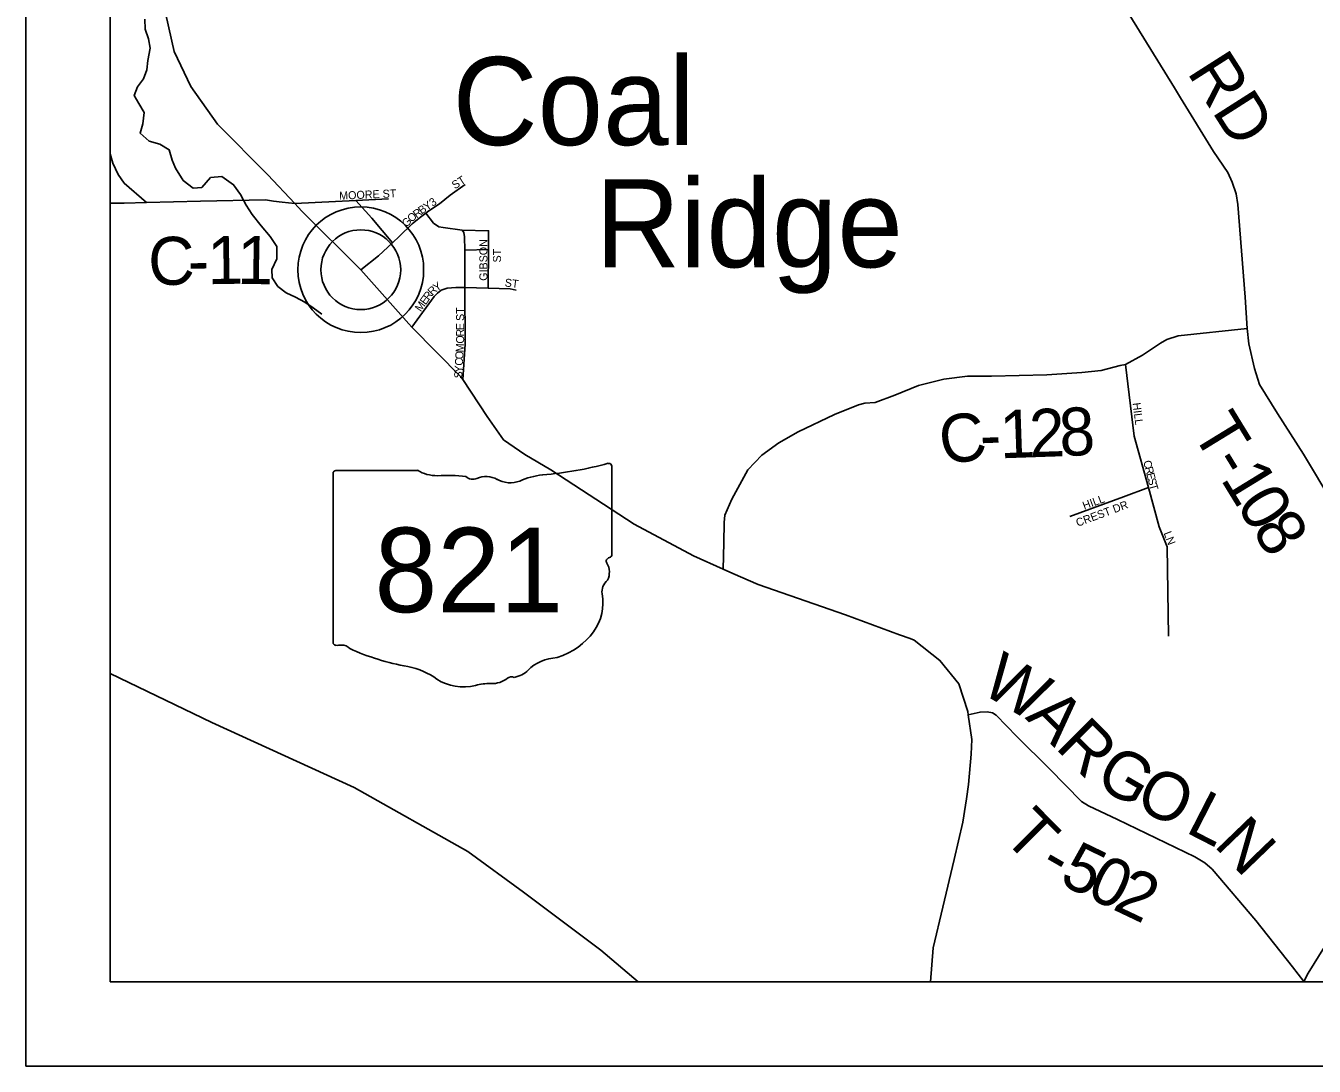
# Model space of a CAD drawing. Extents: x -22 to 431, y -18 to 160.
# Drawn here: x 2 to 3.524, y 14 to 15.231 of the extents above; entities that cross this region are included whole.
import ezdxf

# ---------------------------------------------------------------- set-up
doc = ezdxf.new("R2010")
doc.units = 0
for name, color, linetype in [('GM_X_Adjacent_County', 7, 'Continuous'), ('GM_X_Adjacent_County_Text', 7, 'Continuous'), ('GM_X_Airport_Location_Class_2', 7, 'Continuous'), ('GM_X_City_Street', 7, 'Continuous'), ('GM_X_City_Street_Text', 7, 'Continuous'), ('GM_X_County_Subdivision', 7, 'Continuous'), ('GM_X_Minor_River', 7, 'Continuous'), ('GM_X_Minor_River_Text', 7, 'Continuous'), ('GM_X_Rail_Line', 7, 'Continuous'), ('GM_X_Section', 7, 'Continuous'), ('GM_X_Township_Road', 7, 'Continuous'), ('GM_X_Township_ROW', 7, 'Continuous')]:
    doc.layers.add(name, color=color, linetype=linetype)

msp = doc.modelspace()

# ---------------------------------------------------------------- linework, layer by layer
at = {"layer": 'GM_X_Adjacent_County_Text'}
for points in [[(3.3661, 15.1458), (3.3589, 15.1576), (3.2978, 15.2566)], [(3.4447, 14.8728), (3.4424, 14.91), (3.434, 15.0196), (3.432, 15.0321), (3.4271, 15.0458), (3.4222, 15.0576), (3.4051, 15.0822), (3.3661, 15.1458)], [(2.3182, 15.0208), (2.3032, 15.0223), (2.293, 15.0236), (2.2835, 15.0249), (2.2066, 15.0236), (2.143, 15.022), (2.1165, 15.0212), (2.1, 15.021)], [(2.8252, 14.5881), (2.8258, 14.6192), (2.8262, 14.6435), (2.8269, 14.6522), (2.8352, 14.6708), (2.8541, 14.7058), (2.8708, 14.7229), (2.8908, 14.7377), (2.9139, 14.7506), (2.9567, 14.7712), (2.9851, 14.7826), (2.9926, 14.7845), (3.0048, 14.7853), (3.0282, 14.794), (3.0562, 14.8055), (3.0861, 14.8131), (3.1142, 14.8166), (3.1426, 14.8166), (3.2081, 14.8182), (3.2493, 14.8209), (3.2721, 14.8232), (3.2948, 14.829), (3.301, 14.8303), (3.3209, 14.8415), (3.3425, 14.8556), (3.35, 14.8598), (3.3633, 14.864), (3.4447, 14.8728)]]:
    msp.add_lwpolyline(points, dxfattribs=at)
at = {"layer": 'GM_X_Airport_Location_Class_2'}
for p, q in [((2.6933, 14.71), (2.6933, 14.6053)), ((2.3637, 14.7016), (2.3637, 14.5015)), ((2.3637, 14.5015), (2.3637, 14.7016)), ((2.3637, 14.5015), (2.3637, 14.7016)), ((2.3669, 14.705), (2.4634, 14.705)), ((2.6932, 14.6053), (2.6933, 14.6053))]:
    msp.add_line(p, q, dxfattribs=at)
for centre, major_axis, start_param, end_param in [((2.5759, 14.9779), (0.3495, 0), 4.814394, 5.042369), ((2.6896, 14.7104), (0.00367, 0), 6.141152, 7.989035), ((2.3674, 14.702), (0.00382, 0), 1.712693, 3.28349), ((2.4864, 14.7283), (0.037, 0), 4.042523, 4.731795), ((2.4987, 14.5927), (0.133, 0), 1.404758, 1.657858), ((2.5289, 14.7031), (0.0107, 0), 3.836095, 5.185415), ((2.5446, 14.6799), (0.0222, 0), 0.950623, 2.079405), ((2.5732, 14.7117), (0.0267, 0), 4.081561, 5.145723), ((2.6204, 14.6439), (0.0703, 0), 1.699011, 2.107814), ((2.6893, 14.6049), (0.00393, 0), 5.05454, 6.418171), ((2.6924, 14.5976), (0.00568, 0), 1.883978, 3.671073), ((2.6563, 14.5844), (0.0341, 0), 5.934695, 6.695948), ((2.7064, 14.5615), (0.0248, 0), 2.387724, 3.262537), ((2.5954, 14.5482), (0.0874, 0), 5.101752, 6.440018), ((2.3675, 14.501), (0.00385, 0), 3.00124, 4.508301), ((2.3681, 14.5215), (0.0294, 0), 4.665946, 4.897461), ((2.3741, 14.4899), (0.0106, 0), 0.519207, 1.627899), ((2.5079, 14.6697), (0.2524, 0), 4.195997, 4.488961), ((2.6323, 14.4453), (0.0479, 0), 1.647645, 2.488434), ((2.4327, 14.4116), (0.079, 0), 0.823519, 1.323587), ((2.5716, 14.4821), (0.0282, 0), 4.937069, 5.64225), ((2.5181, 14.4889), (0.0501, 0), 4.026481, 4.996735), ((2.547, 14.4198), (0.0412, 0), 1.495662, 1.94098), ((2.5507, 14.474), (0.0267, 0), 4.691044, 5.507374), ((2.5748, 14.4546), (0.00752, 0), 1.147584, 2.315152)]:
    msp.add_ellipse(centre, major_axis=major_axis, ratio=0.8, start_param=start_param, end_param=end_param, dxfattribs=at)
at = {"layer": 'GM_X_Minor_River'}
msp.add_lwpolyline([(2.3501, 14.8897), (2.3399, 14.8972), (2.33, 14.904), (2.319, 14.91), (2.308, 14.9149), (2.2982, 14.9225), (2.2913, 14.9327), (2.2909, 14.9426), (2.2969, 14.9551), (2.2969, 14.9699), (2.2893, 14.9816), (2.2786, 14.9945), (2.268, 15.0077), (2.2608, 15.0187), (2.2539, 15.0316), (2.2459, 15.0429), (2.2319, 15.0527), (2.2186, 15.0515), (2.2081, 15.0397), (2.1979, 15.0389), (2.1861, 15.048), (2.177, 15.0624), (2.1731, 15.0722), (2.1697, 15.0844), (2.1587, 15.0908), (2.1458, 15.0945), (2.1352, 15.104), (2.1386, 15.115), (2.14, 15.1283), (2.1339, 15.1389), (2.1282, 15.1487), (2.132, 15.1586), (2.1391, 15.1681), (2.1433, 15.1791), (2.1444, 15.1901), (2.147, 15.2045), (2.1451, 15.2155), (2.1412, 15.2269), (2.1408, 15.239)], dxfattribs=at)
at = {"layer": 'GM_X_Minor_River_Text'}
msp.add_line((3.512, 14.1001), (3.512, 14.1), dxfattribs=at)
for points in [[(2.1, 15.0794), (2.103, 15.0683), (2.1093, 15.0551), (2.1166, 15.0447), (2.143, 15.022)], [(3.4447, 14.8728), (3.447, 14.8546), (3.4534, 14.8254), (3.4595, 14.8068), (3.4808, 14.7723), (3.5115, 14.7242), (3.5464, 14.6662), (3.5904, 14.5953), (3.6021, 14.5756), (3.6074, 14.5612), (3.6215, 14.5263), (3.6253, 14.5161), (3.6287, 14.51), (3.6374, 14.5009), (3.6522, 14.485), (3.6566, 14.4777), (3.6586, 14.4725), (3.6598, 14.4554), (3.6575, 14.4346), (3.6568, 14.4321)], [(3.512, 14.1001), (3.4984, 14.1176), (3.4552, 14.1725), (3.4036, 14.2331), (3.3949, 14.2407), (3.3828, 14.2479), (3.2915, 14.2921), (3.257, 14.308), (3.249, 14.3133), (3.2111, 14.352), (3.1725, 14.3902), (3.1478, 14.4152), (3.1437, 14.4182), (3.1372, 14.4194), (3.1289, 14.419), (3.1149, 14.4156)], [(3.5713, 14.1998), (3.5487, 14.1609), (3.517, 14.11), (3.512, 14.1001)]]:
    msp.add_lwpolyline(points, dxfattribs=at)
at = {"layer": 'GM_X_Rail_Line'}
for points in [[(3.0463, 14.506), (3.0338, 14.5106), (2.9697, 14.5339), (2.8663, 14.5699), (2.8365, 14.5831), (2.8252, 14.5881), (2.7899, 14.6037), (2.7196, 14.6413), (2.621, 14.7058), (2.5902, 14.7239), (2.5651, 14.7412), (2.546, 14.7689), (2.5172, 14.8124), (2.5151, 14.8154), (2.4568, 14.8744), (2.453, 14.8782), (2.3963, 14.9424), (2.3267, 15.0117), (2.3182, 15.0208), (2.2862, 15.0548), (2.2267, 15.1145), (2.1951, 15.1592), (2.1756, 15.2005), (2.162, 15.2601)], [(3.1117, 14.3087), (3.1129, 14.3165), (3.1154, 14.3333), (3.1183, 14.3691), (3.119, 14.3865), (3.1149, 14.4156), (3.1143, 14.4196), (3.1039, 14.4525), (3.0814, 14.4802), (3.051, 14.5043), (3.0463, 14.506)], [(2.1, 14.4648), (2.22, 14.4068), (2.3884, 14.3298), (2.523, 14.2541), (2.5888, 14.2058), (2.6802, 14.1375), (2.7244, 14.1)], [(3.0704, 14.1), (3.0736, 14.1402), (3.0848, 14.1881), (3.0983, 14.2448), (3.1087, 14.2889), (3.1117, 14.3087)]]:
    msp.add_lwpolyline(points, dxfattribs=at)
at = {"layer": 'GM_X_Section'}
for p, q in [((2, 21), (2, 14)), ((2.1, 14.1), (2.1, 20.9)), ((8.9, 14.1), (2.1, 14.1)), ((2, 14), (9, 14))]:
    msp.add_line(p, q, dxfattribs=at)
at = {"layer": 'GM_X_Township_Road'}
for radius in [0.0744, 0.0472]:
    msp.add_circle((2.3963, 14.9424), radius, dxfattribs=at)
at = {"layer": 'GM_X_Township_ROW'}
for points in [[(2.3963, 14.9424), (2.4171, 14.9587), (2.4339, 14.9742), (2.4423, 14.982), (2.457, 14.9966), (2.4668, 15.0046), (2.4732, 15.0092), (2.4758, 15.0111), (2.4894, 15.0203), (2.5022, 15.0307), (2.5199, 15.0434)], [(2.3182, 15.0208), (2.3905, 15.0244), (2.4291, 15.0263)], [(2.3905, 15.0244), (2.4092, 15.0034), (2.4339, 14.9742)], [(2.5172, 14.8124), (2.5198, 14.8544), (2.5195, 14.9212), (2.5193, 14.9657), (2.5192, 14.9815), (2.5181, 14.9864), (2.5162, 14.9891), (2.4938, 14.9923), (2.4885, 14.993), (2.4824, 14.9975), (2.4732, 15.0092)], [(2.547, 14.9204), (2.5474, 14.9664), (2.5476, 14.9885), (2.5162, 14.9891)], [(2.5474, 14.9664), (2.5193, 14.9657)], [(2.4568, 14.8744), (2.483, 14.9106), (2.4872, 14.9148), (2.4913, 14.9183), (2.4985, 14.9206), (2.5087, 14.9214), (2.5124, 14.9214)], [(2.5124, 14.9214), (2.5125, 14.9213), (2.5195, 14.9212), (2.547, 14.9204), (2.5731, 14.9197), (2.58, 14.9182)], [(3.3519, 14.5089), (3.3501, 14.6144), (3.3407, 14.6383), (3.328, 14.6848), (3.3114, 14.7455), (3.301, 14.8303)], [(3.2353, 14.6505), (3.2985, 14.6735), (3.328, 14.6848)]]:
    msp.add_lwpolyline(points, dxfattribs=at)

# ---------------------------------------------------------------- texts
at = {"layer": 'GM_X_Adjacent_County'}
for s, p in [('Coal', (2.5049, 15.0899)), ('Ridge', (2.6736, 14.9453))]:
    msp.add_text(s, height=0.10417, rotation=0, dxfattribs=at).set_placement(p)
at = {"layer": 'GM_X_Airport_Location_Class_2'}
msp.add_text('821', height=0.1, dxfattribs=at).set_placement((2.4125, 14.5372))
at = {"layer": 'GM_X_City_Street'}
for s, height, rotation, p in [('RD', 0.05682, 302.5098, (3.373, 15.1762)), ('C', 0.0568, 1.0226, (2.1453, 14.924)), ('1', 0.0568, 0.9263, (2.2153, 14.9252)), ('1', 0.0568, 359.0164, (2.2498, 14.9258)), ('-', 0.0568, 0.9992, (2.192, 14.9248)), ('C', 0.0568, 9.2948, (3.0854, 14.711)), ('1', 0.0568, 1.9414, (3.1529, 14.7192)), ('2', 0.0568, 1.9462, (3.1879, 14.7204)), ('8', 0.0568, 2.8385, (3.2238, 14.7216)), ('-', 0.0568, 2.1939, (3.1296, 14.7183))]:
    msp.add_text(s, height=height, rotation=rotation, dxfattribs=at).set_placement(p)
at = {"layer": 'GM_X_City_Street_Text'}
for s, rotation, p in [('T', 301.4525, (3.3784, 14.751)), ('-', 301.4551, (3.4006, 14.7148)), ('1', 301.4984, (3.4128, 14.6948)), ('0', 301.6451, (3.4311, 14.6649)), ('8', 302.1899, (3.4498, 14.6346)), ('W', 329.6052, (3.1276, 14.4431)), ('A', 315.0386, (3.1814, 14.4121)), ('R', 315.0304, (3.2168, 14.3767)), ('G', 329.9828, (3.2626, 14.3339)), ('O', 334.3347, (3.3101, 14.3067)), ('L', 332.8772, (3.3705, 14.2776)), ('T', 314.8455, (3.1537, 14.2706)), ('N', 313.9361, (3.4044, 14.2612)), ('5', 334.2366, (3.2209, 14.2168)), ('-', 330.1625, (3.1967, 14.2304)), ('0', 334.4996, (3.2527, 14.2014)), ('2', 334.5917, (3.2843, 14.1863))]:
    msp.add_text(s, height=0.0568, rotation=rotation, dxfattribs=at).set_placement(p)
at = {"layer": 'GM_X_County_Subdivision'}
for s, rotation, p in [('ST', 32.7431, (2.5077, 15.0374)), ('MOORE ST', 2.4588, (2.371, 15.0252)), ('R', 36.6076, (2.4624, 15.003)), ('B', 36.0684, (2.4684, 15.0075)), ('Y', 34.8541, (2.4744, 15.0119)), ('3', 34.9503, (2.4813, 15.0167)), ('G', 47.0868, (2.4506, 14.992)), ('O', 38.8373, (2.456, 14.9979)), ('GIBSON', 90, (2.5461, 14.9293)), ('ST', 90, (2.5622, 14.951)), ('R', 45.2232, (2.481, 14.9113)), ('Y', 34.2114, (2.4859, 14.9163)), ('ST', 352.865, (2.5662, 14.9227)), ('E', 54.4734, (2.473, 14.9001)), ('R', 54.3494, (2.4769, 14.9055)), ('M', 54.4708, (2.4672, 14.892)), ('ST', 90, (2.5186, 14.8818)), ('E', 89.9956, (2.5186, 14.8708)), ('O', 89.4861, (2.5185, 14.8549)), ('R', 89.994, (2.5186, 14.8633)), ('M', 86.6464, (2.5179, 14.8444)), ('C', 86.5979, (2.517, 14.8286)), ('O', 86.6374, (2.5174, 14.8361)), ('S', 86.6111, (2.5161, 14.8136)), ('Y', 86.6374, (2.5165, 14.8203)), ('HILL', 277.1275, (3.3094, 14.7846)), ('C', 284.1835, (3.3218, 14.7156)), ('R', 284.195, (3.3237, 14.7083)), ('E', 284.1887, (3.3255, 14.701)), ('S', 284.1887, (3.3272, 14.6946)), ('T', 285.8553, (3.3289, 14.6878)), ('CREST DR', 20.3522, (3.2444, 14.6382)), ('HILL', 20.1333, (3.2522, 14.6584)), ('LN', 291.2529, (3.3459, 14.6308))]:
    msp.add_text(s, height=0.00947, rotation=rotation, dxfattribs=at).set_placement(p)

doc.saveas('drawing.dxf')
